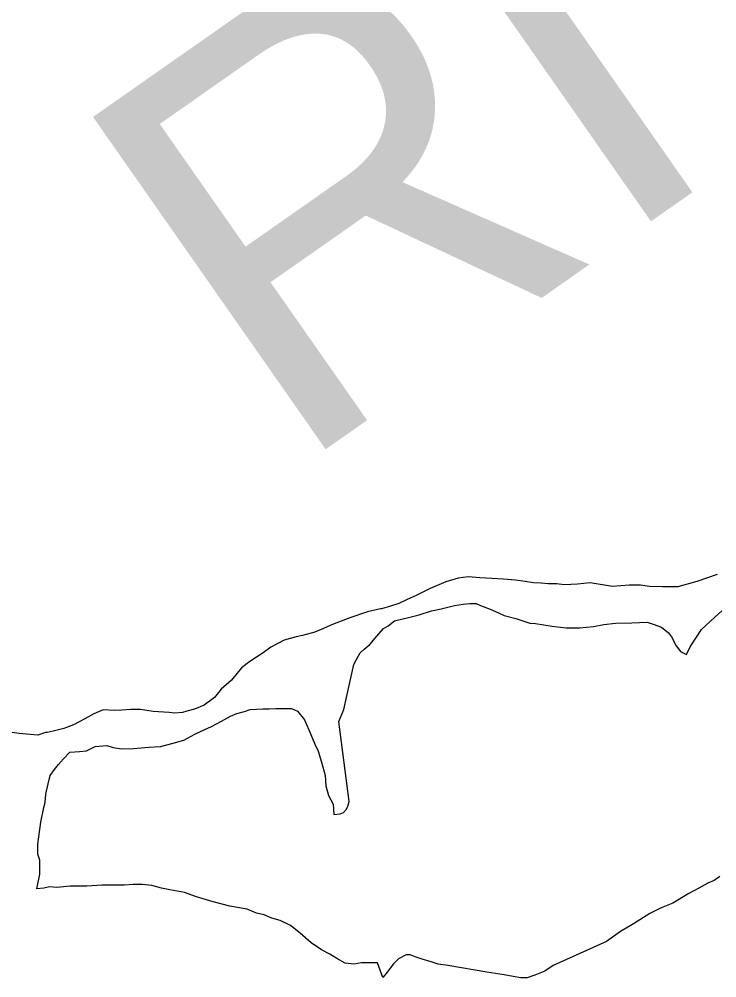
# Model space of a CAD drawing. Extents: x 1370567 to 1373900, y 377514 to 379648.
# Drawn here: x 1371183.84 to 1371194.74, y 379482.99 to 379497.96 of the extents above; entities that cross this region are included whole.
import ezdxf

# ---------------------------------------------------------------- set-up
doc = ezdxf.new("R2010")
doc.units = 0
doc.layers.add('Default', color=7, linetype='Continuous')

msp = doc.modelspace()

# ---------------------------------------------------------------- linework, layer by layer
at = {"layer": 'Default'}
for points in [[(1371194.747, 379489.294), (1371194.428, 379489.182), (1371194.13, 379489.1), (1371193.89, 379489.098), (1371193.691, 379489.107), (1371193.551, 379489.126), (1371193.372, 379489.125), (1371193.112, 379489.103), (1371192.763, 379489.16), (1371192.564, 379489.139), (1371192.354, 379489.128), (1371192.244, 379489.147), (1371192.105, 379489.146), (1371191.995, 379489.155), (1371191.875, 379489.164), (1371191.746, 379489.184), (1371191.596, 379489.203), (1371191.406, 379489.221), (1371191.227, 379489.23), (1371191.037, 379489.239), (1371190.857, 379489.258), (1371190.698, 379489.236), (1371190.509, 379489.175), (1371190.26, 379489.073), (1371190.042, 379488.962), (1371189.902, 379488.901), (1371189.773, 379488.84), (1371189.644, 379488.799), (1371189.504, 379488.758), (1371189.484, 379488.758), (1371189.285, 379488.707), (1371189.007, 379488.615), (1371188.738, 379488.513), (1371188.559, 379488.432), (1371188.46, 379488.391), (1371188.27, 379488.34), (1371188.171, 379488.319), (1371187.982, 379488.268), (1371187.773, 379488.157), (1371187.654, 379488.066), (1371187.445, 379487.934)], [(1371194.747, 379489.294), (1371194.428, 379489.182), (1371194.13, 379489.1), (1371193.89, 379489.098), (1371193.691, 379489.107), (1371193.551, 379489.126), (1371193.372, 379489.125), (1371193.112, 379489.103), (1371192.763, 379489.16), (1371192.564, 379489.139), (1371192.354, 379489.128), (1371192.244, 379489.147), (1371192.105, 379489.146), (1371191.995, 379489.155), (1371191.875, 379489.164), (1371191.746, 379489.184), (1371191.596, 379489.203), (1371191.406, 379489.221), (1371191.227, 379489.23), (1371191.037, 379489.239), (1371190.857, 379489.258), (1371190.698, 379489.236), (1371190.509, 379489.175), (1371190.26, 379489.073), (1371190.042, 379488.962), (1371189.902, 379488.901), (1371189.773, 379488.84), (1371189.644, 379488.799), (1371189.504, 379488.758), (1371189.484, 379488.758), (1371189.285, 379488.707), (1371189.007, 379488.615), (1371188.738, 379488.513), (1371188.559, 379488.432), (1371188.46, 379488.391), (1371188.27, 379488.34), (1371188.171, 379488.319), (1371187.982, 379488.268), (1371187.773, 379488.157), (1371187.654, 379488.066), (1371187.445, 379487.934)], [(1371185.344, 379484.44), (1371185.135, 379484.439), (1371184.896, 379484.427), (1371184.726, 379484.426), (1371184.636, 379484.425), (1371184.427, 379484.404), (1371184.317, 379484.413), (1371184.228, 379484.392), (1371184.118, 379484.382), (1371184.166, 379484.612), (1371184.166, 379484.702), (1371184.165, 379484.832), (1371184.134, 379484.922), (1371184.133, 379485.082), (1371184.181, 379485.422), (1371184.229, 379485.652), (1371184.248, 379485.733), (1371184.258, 379485.863), (1371184.296, 379486.023), (1371184.325, 379486.153), (1371184.395, 379486.244), (1371184.454, 379486.324), (1371184.533, 379486.415), (1371184.632, 379486.515), (1371184.782, 379486.526), (1371184.891, 379486.537), (1371185.031, 379486.608), (1371185.21, 379486.619), (1371185.31, 379486.59), (1371185.44, 379486.571), (1371185.629, 379486.572), (1371185.868, 379486.594), (1371186.048, 379486.605), (1371186.247, 379486.656), (1371186.416, 379486.707), (1371186.585, 379486.798), (1371186.744, 379486.87), (1371186.844, 379486.92), (1371187.003, 379487.001), (1371187.142, 379487.082), (1371187.241, 379487.123), (1371187.361, 379487.154), (1371187.45, 379487.184), (1371187.65, 379487.196), (1371187.749, 379487.196), (1371187.849, 379487.197), (1371187.959, 379487.198), (1371188.098, 379487.199), (1371188.189, 379487.159), (1371188.299, 379487.02), (1371188.4, 379486.791), (1371188.461, 379486.641), (1371188.512, 379486.532), (1371188.563, 379486.362), (1371188.624, 379486.152), (1371188.635, 379485.992), (1371188.676, 379485.843), (1371188.747, 379485.703), (1371188.758, 379485.543), (1371188.858, 379485.554), (1371188.907, 379485.574), (1371188.957, 379485.625), (1371188.976, 379485.675), (1371188.996, 379485.745), (1371188.838, 379486.994), (1371188.916, 379487.184), (1371189.071, 379487.885), (1371189.12, 379487.986), (1371189.17, 379488.066), (1371189.229, 379488.126), (1371189.319, 379488.197), (1371189.427, 379488.328), (1371189.536, 379488.449), (1371189.606, 379488.489), (1371189.705, 379488.57), (1371189.924, 379488.621), (1371190.093, 379488.662), (1371190.282, 379488.724), (1371190.432, 379488.755), (1371190.641, 379488.806), (1371190.78, 379488.827), (1371190.88, 379488.838), (1371190.98, 379488.838), (1371191.05, 379488.809), (1371191.2, 379488.75), (1371191.33, 379488.691), (1371191.42, 379488.651), (1371191.6, 379488.603), (1371191.82, 379488.534), (1371191.91, 379488.525), (1371192.169, 379488.486), (1371192.389, 379488.458), (1371192.598, 379488.459), (1371192.817, 379488.481), (1371192.977, 379488.512), (1371193.156, 379488.533), (1371193.415, 379488.535), (1371193.655, 379488.547), (1371193.745, 379488.517), (1371193.875, 379488.468), (1371193.985, 379488.379)], [(1371185.344, 379484.44), (1371185.135, 379484.439), (1371184.896, 379484.427), (1371184.726, 379484.426), (1371184.636, 379484.425), (1371184.427, 379484.404), (1371184.317, 379484.413), (1371184.228, 379484.392), (1371184.118, 379484.382), (1371184.166, 379484.612), (1371184.166, 379484.702), (1371184.165, 379484.832), (1371184.134, 379484.922), (1371184.133, 379485.082), (1371184.181, 379485.422), (1371184.229, 379485.652), (1371184.248, 379485.733), (1371184.258, 379485.863), (1371184.296, 379486.023), (1371184.325, 379486.153), (1371184.395, 379486.244), (1371184.454, 379486.324), (1371184.533, 379486.415), (1371184.632, 379486.515), (1371184.782, 379486.526), (1371184.891, 379486.537), (1371185.031, 379486.608), (1371185.21, 379486.619), (1371185.31, 379486.59), (1371185.44, 379486.571), (1371185.629, 379486.572), (1371185.868, 379486.594), (1371186.048, 379486.605), (1371186.247, 379486.656), (1371186.416, 379486.707), (1371186.585, 379486.798), (1371186.744, 379486.87), (1371186.844, 379486.92), (1371187.003, 379487.001), (1371187.142, 379487.082), (1371187.241, 379487.123), (1371187.361, 379487.154), (1371187.45, 379487.184), (1371187.65, 379487.196), (1371187.749, 379487.196), (1371187.849, 379487.197), (1371187.959, 379487.198), (1371188.098, 379487.199), (1371188.189, 379487.159), (1371188.299, 379487.02), (1371188.4, 379486.791), (1371188.461, 379486.641), (1371188.512, 379486.532), (1371188.563, 379486.362), (1371188.624, 379486.152), (1371188.635, 379485.992), (1371188.676, 379485.843), (1371188.747, 379485.703), (1371188.758, 379485.543), (1371188.858, 379485.554), (1371188.907, 379485.574), (1371188.957, 379485.625), (1371188.976, 379485.675), (1371188.996, 379485.745), (1371188.838, 379486.994), (1371188.916, 379487.184), (1371189.071, 379487.885), (1371189.12, 379487.986), (1371189.17, 379488.066), (1371189.229, 379488.126), (1371189.319, 379488.197), (1371189.427, 379488.328), (1371189.536, 379488.449), (1371189.606, 379488.489), (1371189.705, 379488.57), (1371189.924, 379488.621), (1371190.093, 379488.662), (1371190.282, 379488.724), (1371190.432, 379488.755), (1371190.641, 379488.806), (1371190.78, 379488.827), (1371190.88, 379488.838), (1371190.98, 379488.838), (1371191.05, 379488.809), (1371191.2, 379488.75), (1371191.33, 379488.691), (1371191.42, 379488.651), (1371191.6, 379488.603), (1371191.82, 379488.534), (1371191.91, 379488.525), (1371192.169, 379488.486), (1371192.389, 379488.458), (1371192.598, 379488.459), (1371192.817, 379488.481), (1371192.977, 379488.512), (1371193.156, 379488.533), (1371193.415, 379488.535), (1371193.655, 379488.547), (1371193.745, 379488.517), (1371193.875, 379488.468), (1371193.985, 379488.379)], [(1371193.985, 379488.379), (1371194.035, 379488.319), (1371194.106, 379488.18), (1371194.176, 379488.09), (1371194.267, 379488.041), (1371194.326, 379488.161), (1371194.424, 379488.312), (1371194.503, 379488.432), (1371194.711, 379488.624), (1371194.821, 379488.724)], [(1371193.985, 379488.379), (1371194.035, 379488.319), (1371194.106, 379488.18), (1371194.176, 379488.09), (1371194.267, 379488.041), (1371194.326, 379488.161), (1371194.424, 379488.312), (1371194.503, 379488.432), (1371194.711, 379488.624), (1371194.821, 379488.724)], [(1371187.445, 379487.934), (1371187.316, 379487.833), (1371187.158, 379487.642), (1371186.999, 379487.501), (1371186.891, 379487.371), (1371186.732, 379487.249), (1371186.583, 379487.188), (1371186.463, 379487.158), (1371186.393, 379487.137), (1371186.274, 379487.126), (1371186.184, 379487.136), (1371185.934, 379487.154), (1371185.735, 379487.183), (1371185.585, 379487.182), (1371185.446, 379487.171), (1371185.326, 379487.17), (1371185.156, 379487.179), (1371185.007, 379487.118), (1371184.868, 379487.037), (1371184.689, 379486.946), (1371184.54, 379486.885), (1371184.371, 379486.843), (1371184.281, 379486.823), (1371184.251, 379486.823), (1371184.132, 379486.782), (1371184.012, 379486.791), (1371183.842, 379486.81), (1371183.693, 379486.829)], [(1371187.445, 379487.934), (1371187.316, 379487.833), (1371187.158, 379487.642), (1371186.999, 379487.501), (1371186.891, 379487.371), (1371186.732, 379487.249), (1371186.583, 379487.188), (1371186.463, 379487.158), (1371186.393, 379487.137), (1371186.274, 379487.126), (1371186.184, 379487.136), (1371185.934, 379487.154), (1371185.735, 379487.183), (1371185.585, 379487.182), (1371185.446, 379487.171), (1371185.326, 379487.17), (1371185.156, 379487.179), (1371185.007, 379487.118), (1371184.868, 379487.037), (1371184.689, 379486.946), (1371184.54, 379486.885), (1371184.371, 379486.843), (1371184.281, 379486.823), (1371184.251, 379486.823), (1371184.132, 379486.782), (1371184.012, 379486.791), (1371183.842, 379486.81), (1371183.693, 379486.829)], [(1371194.789, 379484.574), (1371194.699, 379484.514), (1371194.6, 379484.473), (1371194.461, 379484.392), (1371194.302, 379484.311), (1371194.053, 379484.159), (1371193.874, 379484.088), (1371193.695, 379483.997), (1371193.437, 379483.835), (1371193.238, 379483.714), (1371193.02, 379483.562), (1371192.185, 379483.187), (1371192.056, 379483.096), (1371191.896, 379483.035), (1371191.777, 379482.994), (1371191.677, 379482.993), (1371191.558, 379483.012), (1371191.418, 379483.041), (1371191.148, 379483.079), (1371190.539, 379483.185), (1371190.389, 379483.204), (1371190.279, 379483.244), (1371190.139, 379483.283), (1371190.029, 379483.322), (1371189.949, 379483.351), (1371189.89, 379483.351), (1371189.77, 379483.29), (1371189.691, 379483.21), (1371189.592, 379483.079), (1371189.523, 379482.998), (1371189.442, 379483.228), (1371189.192, 379483.226), (1371189.073, 379483.205), (1371188.933, 379483.224), (1371188.803, 379483.294), (1371188.693, 379483.363), (1371188.563, 379483.432), (1371188.402, 379483.541), (1371188.232, 379483.69), (1371188.081, 379483.809), (1371187.921, 379483.888), (1371187.791, 379483.927), (1371187.671, 379483.976), (1371187.551, 379484.005), (1371187.401, 379484.064), (1371187.132, 379484.112), (1371186.872, 379484.18), (1371186.612, 379484.259), (1371186.422, 379484.327), (1371186.193, 379484.366), (1371186.063, 379484.395), (1371185.913, 379484.434), (1371185.763, 379484.453), (1371185.623, 379484.452), (1371185.484, 379484.441), (1371185.344, 379484.44)], [(1371194.789, 379484.574), (1371194.699, 379484.514), (1371194.6, 379484.473), (1371194.461, 379484.392), (1371194.302, 379484.311), (1371194.053, 379484.159), (1371193.874, 379484.088), (1371193.695, 379483.997), (1371193.437, 379483.835), (1371193.238, 379483.714), (1371193.02, 379483.562), (1371192.185, 379483.187), (1371192.056, 379483.096), (1371191.896, 379483.035), (1371191.777, 379482.994), (1371191.677, 379482.993), (1371191.558, 379483.012), (1371191.418, 379483.041), (1371191.148, 379483.079), (1371190.539, 379483.185), (1371190.389, 379483.204), (1371190.279, 379483.244), (1371190.139, 379483.283), (1371190.029, 379483.322), (1371189.949, 379483.351), (1371189.89, 379483.351), (1371189.77, 379483.29), (1371189.691, 379483.21), (1371189.592, 379483.079), (1371189.523, 379482.998), (1371189.442, 379483.228), (1371189.192, 379483.226), (1371189.073, 379483.205), (1371188.933, 379483.224), (1371188.803, 379483.294), (1371188.693, 379483.363), (1371188.563, 379483.432), (1371188.402, 379483.541), (1371188.232, 379483.69), (1371188.081, 379483.809), (1371187.921, 379483.888), (1371187.791, 379483.927), (1371187.671, 379483.976), (1371187.551, 379484.005), (1371187.401, 379484.064), (1371187.132, 379484.112), (1371186.872, 379484.18), (1371186.612, 379484.259), (1371186.422, 379484.327), (1371186.193, 379484.366), (1371186.063, 379484.395), (1371185.913, 379484.434), (1371185.763, 379484.453), (1371185.623, 379484.452), (1371185.484, 379484.441), (1371185.344, 379484.44)]]:
    msp.add_lwpolyline(points, dxfattribs=at)

# ---------------------------------------------------------------- texts
msp.add_text('RIVER', height=6.336, rotation=35, dxfattribs=at).set_placement((1371188.06, 379490.849))

doc.saveas('drawing.dxf')
